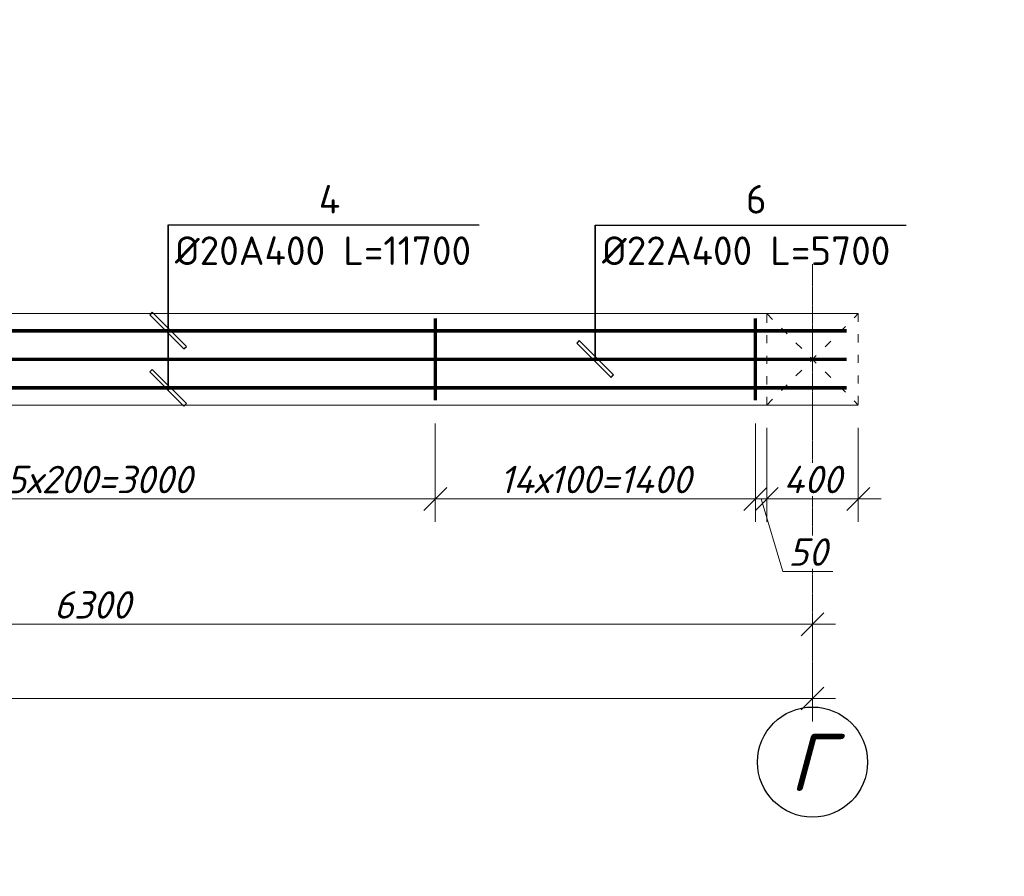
# Model space of a CAD drawing. Header units: millimetres. Extents: x 363306 to 7757304, y 1022887 to 1207196.
# Tile 556 of 656: x 1984223 to 1992836, y 1065381 to 1072873. Entities that reach past the tile are written whole.
import ezdxf

# ---------------------------------------------------------------- set-up
doc = ezdxf.new("R2010")
doc.units = ezdxf.units.MM
doc.linetypes.add('ACAD_ISO03W100', pattern=[30, 12, -18])
doc.linetypes.add('ACAD_ISO04W100', pattern=[30, 24, -3, 0, -3])
doc.layers.add('0 @ 100', color=7, linetype='Continuous')
doc.layers.add('ОС', color=1, linetype='Continuous')
for name, color, linetype, lineweight in [('ACO-текст', 7, 'Continuous', 20), ('PLAN', 250, 'Continuous', 25), ('текст', 7, 'Continuous', 25)]:
    doc.layers.add(name, color=color, linetype=linetype, lineweight=lineweight)
doc.styles.add('iso', font='isocpeur.TTF')
doc.styles.add('Mirazam', font='isocpeui.ttf')
doc.styles.add('PDF ISOCPEUR Italic', font='isocpeui.ttf')
doc.styles.get("Standard").update_dxf_attribs({"font": 'isocpeui.ttf'})
doc.styles.add('ГОСТ 2.304', font='isocpeui.ttf')
doc.dimstyles.new('Санжар', dxfattribs={"dimtxt": 240, "dimasz": 200, "dimexe": 200, "dimexo": 200, "dimgap": 50, "dimtad": 1, "dimdec": 0, "dimtxsty": 'Standard', "dimblk": 'OBLIQUE', "dimcen": 2.5, "dimdle": 200, "dimclrd": 152, "dimclre": 152, "dimclrt": 152, "dimadec": 0, "dimazin": 0, "dimtfac": 1, "dimtdec": 0, "dimtmove": 0, "dimatfit": 3, "dimldrblk": 'OBLIQUE', "dimfxl": 0, "dimlwd": 0, "dimlwe": 0, "dimarcsym": 0})

# ---------------------------------------------------------------- blocks, each defined once
blk = doc.blocks.new('_Oblique')
at = {"color": 0, "linetype": 'ByBlock', "lineweight": -2}
blk.add_line((-0.5, -0.5), (0.5, 0.5), dxfattribs=at)
blk = doc.blocks.new('*D1664')
at = {"lineweight": 0, "transparency": 16777216}
for p, q in [((1978558.6, 1067776.2), (1978558.6, 1067785.3)), ((1978358.6, 1067585.3), (1991358.6, 1067585.3)), ((1991158.6, 1067385.3), (1991158.6, 1067385.3))]:
    blk.add_line(p, q, dxfattribs=at)
at = {"layer": 'Defpoints', "color": 0, "lineweight": 30, "transparency": 16777216}
for p in [(1978558.6, 1067576.2), (1991158.6, 1067585.3), (1991158.6, 1067585.3)]:
    blk.add_point(p, dxfattribs=at)
at = {"lineweight": 0, "transparency": 16777216, "xscale": 200, "yscale": 200, "zscale": 200, "rotation": 180}
blk.add_blockref('_Oblique', (1978558.6, 1067585.3), dxfattribs=at)
at = {"lineweight": 0, "transparency": 16777216, "xscale": 200, "yscale": 200, "zscale": 200}
blk.add_blockref('_Oblique', (1991158.6, 1067585.3), dxfattribs=at)
at = {"lineweight": 0, "transparency": 16777216, "insert": (1984858.6, 1067755.3), "char_height": 240, "attachment_point": 5, "bg_fill": 3, "box_fill_scale": 1.1, "bg_fill_color": 256, "bg_fill_true_color": 13158600, "bg_fill_transparency": 0}
blk.add_mtext('6300', dxfattribs=at)
blk = doc.blocks.new('*D1665')
at = {"lineweight": 0, "transparency": 16777216}
for p, q in [((1959958.6, 1067120.6), (1959958.6, 1066736.4)), ((1991158.6, 1067120.6), (1991158.6, 1066736.4)), ((1959758.6, 1066936.4), (1991358.6, 1066936.4))]:
    blk.add_line(p, q, dxfattribs=at)
at = {"layer": 'Defpoints', "color": 0, "lineweight": 30, "transparency": 16777216}
for p in [(1959958.6, 1067320.6), (1991158.6, 1067320.6), (1991158.6, 1066936.4)]:
    blk.add_point(p, dxfattribs=at)
at = {"lineweight": 0, "transparency": 16777216, "xscale": 200, "yscale": 200, "zscale": 200, "rotation": 180}
blk.add_blockref('_Oblique', (1959958.6, 1066936.4), dxfattribs=at)
at = {"lineweight": 0, "transparency": 16777216, "xscale": 200, "yscale": 200, "zscale": 200}
blk.add_blockref('_Oblique', (1991158.6, 1066936.4), dxfattribs=at)
at = {"lineweight": 0, "transparency": 16777216, "insert": (1975558.6, 1067106.4), "char_height": 240, "attachment_point": 5, "bg_fill": 3, "box_fill_scale": 1.1, "bg_fill_color": 256, "bg_fill_true_color": 13158600, "bg_fill_transparency": 0}
blk.add_mtext('15600', dxfattribs=at)
blk = doc.blocks.new('hdrtgr')
at = {"color": 244, "linetype": 'ACAD_ISO03W100', "lineweight": 0, "ltscale": 6, "true_color": 0x991b1e}
for p, q in [((1545492.3, 1757663.1), (1546292.3, 1758463.1)), ((1545492.3, 1758463.1), (1546292.3, 1757663.1))]:
    blk.add_line(p, q, dxfattribs=at)
blk.add_lwpolyline([(1545492.3, 1758463.1), (1546292.3, 1758463.1), (1546292.3, 1757663.1), (1545492.3, 1757663.1)], close=True, dxfattribs=at)
blk = doc.blocks.new('*D1878')
at = {"lineweight": 0, "transparency": 16777216}
for p, q in [((1981858.6, 1069342.8), (1981858.6, 1068481.8)), ((1987858.6, 1069342.8), (1987858.6, 1068481.8)), ((1981658.6, 1068681.8), (1988058.6, 1068681.8))]:
    blk.add_line(p, q, dxfattribs=at)
at = {"layer": 'Defpoints', "color": 0, "lineweight": 30, "transparency": 16777216}
for p in [(1981858.6, 1069542.8), (1987858.6, 1069542.8), (1987858.6, 1068681.8)]:
    blk.add_point(p, dxfattribs=at)
at = {"lineweight": 0, "transparency": 16777216, "xscale": 200, "yscale": 200, "zscale": 200, "rotation": 180}
blk.add_blockref('_Oblique', (1981858.6, 1068681.8), dxfattribs=at)
at = {"lineweight": 0, "transparency": 16777216, "xscale": 200, "yscale": 200, "zscale": 200}
blk.add_blockref('_Oblique', (1987858.6, 1068681.8), dxfattribs=at)
at = {"lineweight": 0, "transparency": 16777216, "insert": (1984858.6, 1068851.8), "char_height": 240, "attachment_point": 5, "bg_fill": 3, "box_fill_scale": 1.1, "bg_fill_color": 256, "bg_fill_true_color": 13158600, "bg_fill_transparency": 0}
blk.add_mtext('15х200=3000', dxfattribs=at)
blk = doc.blocks.new('*D1879')
at = {"lineweight": 0, "transparency": 16777216}
for p, q in [((1987858.6, 1069342.8), (1987858.6, 1068481.8)), ((1990658.6, 1069342.8), (1990658.6, 1068481.8)), ((1987658.6, 1068681.8), (1990858.6, 1068681.8))]:
    blk.add_line(p, q, dxfattribs=at)
at = {"layer": 'Defpoints', "color": 0, "lineweight": 30, "transparency": 16777216}
for p in [(1987858.6, 1069542.8), (1990658.6, 1069542.8), (1990658.6, 1068681.8)]:
    blk.add_point(p, dxfattribs=at)
at = {"lineweight": 0, "transparency": 16777216, "xscale": 200, "yscale": 200, "zscale": 200, "rotation": 180}
blk.add_blockref('_Oblique', (1987858.6, 1068681.8), dxfattribs=at)
at = {"lineweight": 0, "transparency": 16777216, "xscale": 200, "yscale": 200, "zscale": 200}
blk.add_blockref('_Oblique', (1990658.6, 1068681.8), dxfattribs=at)
at = {"lineweight": 0, "transparency": 16777216, "insert": (1989258.6, 1068851.8), "char_height": 240, "attachment_point": 5, "bg_fill": 3, "box_fill_scale": 1.1, "bg_fill_color": 256, "bg_fill_true_color": 13158600, "bg_fill_transparency": 0}
blk.add_mtext('14х100=1400', dxfattribs=at)
blk = doc.blocks.new('*D1880')
at = {"lineweight": 0, "transparency": 16777216}
for p, q in [((1990658.6, 1069342.8), (1990658.6, 1068481.8)), ((1990758.6, 1069302.8), (1990758.6, 1068481.8)), ((1990658.6, 1068681.8), (1990458.6, 1068681.8)), ((1990658.6, 1068681.8), (1990758.6, 1068681.8)), ((1990658.6, 1068681.8), (1990758.6, 1068681.8)), ((1990708.6, 1068681.8), (1990899.1, 1068046.8)), ((1990758.6, 1068681.8), (1990958.6, 1068681.8)), ((1990899.1, 1068046.8), (1991335, 1068046.8))]:
    blk.add_line(p, q, dxfattribs=at)
at = {"layer": 'Defpoints', "color": 0, "lineweight": 30, "transparency": 16777216}
for p in [(1990658.6, 1069542.8), (1990758.6, 1069502.8), (1990758.6, 1068681.8)]:
    blk.add_point(p, dxfattribs=at)
at = {"lineweight": 0, "transparency": 16777216, "xscale": 200, "yscale": 200, "zscale": 200}
blk.add_blockref('_Oblique', (1990658.6, 1068681.8), dxfattribs=at)
at = {"lineweight": 0, "transparency": 16777216, "xscale": 200, "yscale": 200, "zscale": 200, "rotation": 180}
blk.add_blockref('_Oblique', (1990758.6, 1068681.8), dxfattribs=at)
at = {"lineweight": 0, "transparency": 16777216, "insert": (1991117, 1068216.8), "char_height": 240, "attachment_point": 5, "bg_fill": 3, "box_fill_scale": 1.1, "bg_fill_color": 256, "bg_fill_true_color": 13158600, "bg_fill_transparency": 0}
blk.add_mtext('50', dxfattribs=at)
blk = doc.blocks.new('*D1874')
at = {"lineweight": 0, "transparency": 16777216}
for p, q in [((1990758.6, 1069302.8), (1990758.6, 1068481.8)), ((1991558.6, 1069302.8), (1991558.6, 1068481.8)), ((1990558.6, 1068681.8), (1991758.6, 1068681.8))]:
    blk.add_line(p, q, dxfattribs=at)
at = {"layer": 'Defpoints', "color": 0, "lineweight": 30, "transparency": 16777216}
for p in [(1990758.6, 1069502.8), (1991558.6, 1069502.8), (1991558.6, 1068681.8)]:
    blk.add_point(p, dxfattribs=at)
at = {"lineweight": 0, "transparency": 16777216, "xscale": 200, "yscale": 200, "zscale": 200, "rotation": 180}
blk.add_blockref('_Oblique', (1990758.6, 1068681.8), dxfattribs=at)
at = {"lineweight": 0, "transparency": 16777216, "xscale": 200, "yscale": 200, "zscale": 200}
blk.add_blockref('_Oblique', (1991558.6, 1068681.8), dxfattribs=at)
at = {"lineweight": 0, "transparency": 16777216, "insert": (1991158.6, 1068851.8), "char_height": 240, "attachment_point": 5, "bg_fill": 3, "box_fill_scale": 1.1, "bg_fill_color": 256, "bg_fill_true_color": 13158600, "bg_fill_transparency": 0}
blk.add_mtext('400', dxfattribs=at)

msp = doc.modelspace()

# ---------------------------------------------------------------- linework, layer by layer
at = {"lineweight": 25, "ltscale": 100}
for points in [[(1985520.868, 1070132.029), (1985520.869, 1071078.043)], [(1985520.868, 1069632.029), (1985520.869, 1071078.043)], [(1985520.869, 1071078.043), (1985520.868, 1069632.029)], [(1985520.869, 1071078.043), (1988242.886, 1071078.043)], [(1989256.828, 1070131.615), (1989256.828, 1071077.63)], [(1989256.828, 1069882.856), (1989256.828, 1071077.63)], [(1989256.828, 1071077.63), (1991978.846, 1071077.63)], [(1989256.828, 1071077.63), (1989256.828, 1069882.856)]]:
    msp.add_lwpolyline(points, dxfattribs=at)
at = {"color": 18, "lineweight": 0, "true_color": 0x000000}
msp.add_lwpolyline([(1991558.64, 1069502.828), (1959558.64, 1069502.828), (1959558.64, 1070302.828), (1991558.64, 1070302.828)], dxfattribs=at)
at = {"lineweight": 25, "ltscale": 100}
for points in [[(1985381.474, 1070314.401), (1985360.261, 1070293.188), (1985660.261, 1069993.188), (1985681.474, 1070014.401)], [(1989117.434, 1070066.056), (1989096.221, 1070044.843), (1989396.221, 1069744.843), (1989417.434, 1069766.056)]]:
    msp.add_lwpolyline(points, close=True, dxfattribs=at)
at = {"color": 1, "ltscale": 50, "const_width": 30}
for points in [[(1987858.64, 1070262.828), (1987858.64, 1069542.828)], [(1990658.64, 1070262.828), (1990658.64, 1069542.828)]]:
    msp.add_lwpolyline(points, dxfattribs=at)
at = {"color": 164, "ltscale": 50, "const_width": 30}
msp.add_lwpolyline([(1991458.64, 1070152.414), (1971029.6, 1070152.414), (1970869.6, 1070204.828), (1968874.942, 1070204.828)], dxfattribs=at)
at = {"color": 32, "ltscale": 50, "const_width": 30}
msp.add_lwpolyline([(1980642.337, 1069903.656), (1991458.64, 1069903.656)], dxfattribs=at)
msp.add_circle((1991158.64, 1066380.39), 481.636)
at = {"layer": 'ОС', "color": 251, "linetype": 'ACAD_ISO04W100', "lineweight": 13, "ltscale": 0.5, "true_color": 0x636466}
msp.add_line((1991158.64, 1070734.45), (1991158.64, 1066862.026), dxfattribs=at)

# ---------------------------------------------------------------- block references
at = {"color": 18, "lineweight": 0, "true_color": 0x000000}
msp.add_blockref('hdrtgr', (445266.342, -688160.298), dxfattribs=at)

# ---------------------------------------------------------------- texts
at = {"lineweight": 25, "ltscale": 100, "char_height": 250, "attachment_point": 1}
for s, insert, width in [('{\\fISOCPEUR|b0|i0|c204|p34;4}', (1986839.633, 1071428.043), 225), ('{\\fISOCPEUR|b0|i0|c204|p34;6}', (1990575.593, 1071427.63), 225), ('{\\fISOCPEUR|b0|i0|c204|p34;Ø20А400 L=11700}', (1985581.11, 1070978.043), 2675), ('{\\fISOCPEUR|b0|i0|c204|p34;Ø22А400 L=5700}', (1989317.07, 1070977.63), 2675)]:
    msp.add_mtext(s, dxfattribs=dict(at, insert=insert, width=width))
at = {"color": 0, "lineweight": -2, "ltscale": 5, "insert": (1348958.4, 1070865.149), "char_height": 300, "width": 17773.54363, "attachment_point": 1, "style": 'iso'}
msp.add_mtext('\\pi7162.827;{\\fISOCPEUR|b0|i1|c204|p34;Примечание:\\P\\pi0;1. \\C256;Данный лист читать совместно с листами\\C0; КP- \\P2. Горизонтальные сетки СГ-1, СГ-2, СГ-3  устраиваются по длине в стенах и в перегородках, через каждый 600 мм расстояние по высоте.\\P\\C256;3. Стены  выполнить из газоблока изготавливается автоклавным методом D600/\\PКладку выполнить с применением однорядной перевязки\\P5.Контроль качества материалов и работ выполнять согласно указаниям \\PКМК 2.01.03-19, КМК 3.03.01-98 и ППР.\\P6. Все внутренние дверные отверстие монтажировать на отм. +2,100.\\P7. Прочность клеевого состава или раствора должна обеспечить величину нормального сцепления не менее 1,2 кгс/см².}', dxfattribs=at)
at = {"lineweight": 9, "insert": (1518532.505, 1069217.147), "char_height": 400, "width": 6013.58539, "attachment_point": 1, "style": 'iso'}
msp.add_mtext('\\pi1171.712;Крепежный \\P\\pi762.472;элемент КЭ-1', dxfattribs=at)
at = {"color": 18, "lineweight": 0, "true_color": 0x000000, "char_height": 500, "width": 3831.09957, "attachment_point": 1}
for insert in [(1476781.134, 1068764.531), (1566781.134, 1068764.531), (1524311.407, 1067486.642)]:
    msp.add_mtext('\\pi1064.9816;2 - 2', dxfattribs=dict(at, insert=insert))
at = {"layer": '0 @ 100', "color": 7, "insert": (761996.908, 1075986.433), "char_height": 318.940213, "width": 19697.5359, "attachment_point": 4, "style": 'ГОСТ 2.304'}
msp.add_mtext('\\pi5457.36288;{\\fISOCPEUR|b1|i1|c204|p34;Характеристика участка строительства:\\P\\pi0;\\P}Расчетная зимняя температура воздух 15 °С.\\PСкоростной напор ветра   - 38кг/м2.\\PВес снегового покрова    - 50кг/м2.\\PКлассификация зданий по функциональной пожарной опасности - Ф 4.1 \\PКоэффициент надежности по назначению - 0.95\\P\\P^IПроектом разработано подъёмник для мало мобильных граждан населения грузоподъемностью 250 кг. скоростью 0,25 см/с. Двери шахт подъёмника противопожарные с пределом огнестойкости El 30. Подъёмники оборудованы кабинами габаритами 1500х1500 мм, ширина дверей кабины обеспечивает проезд инвалидной коляски. Для экстренных случаев подъёмник оснащен дополнительным аккумулятором и механическим спуском для безопасного спуска пассажира в нулевую отметку. Так же в дверях подъёмника установлены замки датчики которые открываются с ключевыми картами, чтобы открыть двери подъёмника.\\P^IС внешней и внутренней стороны наружных стен предусмотрено обшивка из аквапанелей толщиной 12,5мм с утеплением из минераловатной ваты на кварцевой основе, А =0,040 Вт/мС, толщиной 100мм. (по теплотехническому расчету). Наружная отделка из органическое стекло.\\P^IПодрядчик обязан предоставить заказчику сертификаты соответствия и пожарной безопасности на фасадную систему и все применяемые в данной системе материалы и изделия.\\PКонструкции, изделия и материалы применены по действующим стандартам, ТУ, сертификатам. На путях эвакуации используются отделочные материалы, соответствующие требованиям п. 5.25 ШНК 2.01.02-04.\\PОтделка стен с внутренней стороны окраска водоэмульсионными красками светлых тонов. Во внутренней и наружной отделке использованы современные отделочные материалы используемые на территории Республики Узбекистан.\\P^IКрыша - скатная из металлических профилированных листов с полимерными покрытиями с обеих сторон толщ.0,55мм по металлическим конструкциям.\\P^IПо периметру наружных стен устраивается бетонная отмостка. Бетон кл.В 7,5 шириной 1000 мм, толщиной 50 мм по гравийному основанию толщиной 100 мм -150 мм.\\P^IВсе строительно-монтажные работы вести согласно указаний соответствующих строительных норм и проекта производства работ (П.П.Р.) на основании ШНК 3.01.01 - 03 и КМК 3.01.02 - 00.', dxfattribs=at)
at = {"layer": 'ACO-текст', "insert": (1801865.257, 1065997.497), "char_height": 250, "width": 11316.8653, "attachment_point": 1, "style": 'PDF ISOCPEUR Italic'}
msp.add_mtext('\\pi-600,l900,t900;{\\H1.1429x;\\C0;Примечание:}\\P1.^IДанный лист читать совместно с листами КP-\\P2.^IСоединения пересечений стержней арматуры выполнять вязаными стальной  отожженной проволокой d=0.8-1.0мм.\\P3.^IСтыки арматуры должны иметь длину перепуска  L=1000мм для d=20А400, L=1100мм для d=22А400. \\P4.^IСтыки стержней внахлестку должны располагаться вразбежку. При этом площадь сечения рабочих стержней, стыкуемых в одном месте, должна быть не более 50% общей плошади сечения арматуры. \\P5.^IУказания по выполнению арматурных, опалубочных, бетонных работ, допуски при установке арматуры и опалубки, устройству рабочих швов, уходу за бетоном см. КМК 3.03.01-98.', dxfattribs=at)
at = {"layer": 'PLAN', "lineweight": 30, "insert": (1991330.607, 1066628.166), "char_height": 500, "width": 677.31482, "attachment_point": 3}
msp.add_mtext('Г', dxfattribs=at)

# ---------------------------------------------------------------- next in the draw order: dimensions: what is measured, and where the dimension line sits
at = {"color": 18, "lineweight": 0, "true_color": 0x000000}
dim = msp.add_linear_dim(base=(1987858.64, 1068681.821), p1=(1981858.64, 1069542.828), p2=(1987858.64, 1069542.828), text='15х200=3000', dimstyle='Санжар', override={"dimlfac": 0.5, "dimclrd": 256, "dimclre": 256, "dimclrt": 256, "dimtmove": 1, "dimfxl": 0.18, "dimtfill": 1, "dimarcsym": 2}, dxfattribs=at)
dim.commit()
dim.dimension.update_dxf_attribs({"geometry": '*D1878', "text_midpoint": (1984858.64, 1068851.821)})
for base, p1, p2, picture, middle in [((1991158.64, 1067585.334), (1978558.64, 1067576.184), (1991158.64, 1067585.334), '*D1664', (1984858.64, 1067755.334)), ((1991158.64, 1066936.43), (1959958.64, 1067320.56), (1991158.64, 1067320.56), '*D1665', (1975558.64, 1067106.43))]:
    dim = msp.add_linear_dim(base=base, p1=p1, p2=p2, dimstyle='Санжар', override={"dimlfac": 0.5, "dimclrd": 256, "dimclre": 256, "dimclrt": 256, "dimtmove": 1, "dimfxl": 2, "dimtfill": 1, "dimarcsym": 2}, dxfattribs=at)
    dim.commit()
    dim.dimension.update_dxf_attribs({"geometry": picture, "text_midpoint": middle})

# ---------------------------------------------------------------- next in the draw order: linework, layer by layer
at = {"lineweight": 25, "ltscale": 100}
msp.add_lwpolyline([(1985381.474, 1069815.229), (1985360.261, 1069794.015), (1985660.261, 1069494.015), (1985681.474, 1069515.228)], close=True, dxfattribs=at)

# ---------------------------------------------------------------- next in the draw order: texts
at = {"layer": 'текст', "insert": (1922738.935, 1068026.203), "char_height": 187.5, "width": 6355.4142, "attachment_point": 1, "line_spacing_factor": 0.940672, "style": 'Mirazam'}
msp.add_mtext('\\pi630.05085;{\\LФрагмент сопряжения колонны с ригелем\\P\\pi2353.27528;}(вид в плане)', dxfattribs=at)

# ---------------------------------------------------------------- next in the draw order: dimensions: what is measured, and where the dimension line sits
at = {"color": 18, "lineweight": 0, "true_color": 0x000000}
dim = msp.add_linear_dim(base=(1990658.64, 1068681.821), p1=(1987858.64, 1069542.828), p2=(1990658.64, 1069542.828), text='14х100=1400', dimstyle='Санжар', override={"dimlfac": 0.5, "dimclrd": 256, "dimclre": 256, "dimclrt": 256, "dimtmove": 1, "dimfxl": 0.18, "dimtfill": 1, "dimarcsym": 2}, dxfattribs=at)
dim.commit()
dim.dimension.update_dxf_attribs({"geometry": '*D1879', "text_midpoint": (1989258.64, 1068851.821)})

# ---------------------------------------------------------------- next in the draw order: dimensions: what is measured, and where the dimension line sits
dim = msp.add_linear_dim(base=(1990758.64, 1068681.821), p1=(1990658.64, 1069542.828), p2=(1990758.64, 1069502.828), dimstyle='Санжар', override={"dimlfac": 0.5, "dimclrd": 256, "dimclre": 256, "dimclrt": 256, "dimtmove": 1, "dimfxl": 0.18, "dimtfill": 1, "dimarcsym": 2}, dxfattribs=at)
dim.commit()
dim.dimension.update_dxf_attribs({"geometry": '*D1880', "text_midpoint": (1990949.14, 1068216.821)})

# ---------------------------------------------------------------- next in the draw order: linework, layer by layer
at = {"color": 164, "ltscale": 50, "const_width": 30}
msp.add_lwpolyline([(1991458.64, 1069653.242), (1971029.6, 1069653.242), (1970869.6, 1069600.828), (1968874.942, 1069600.828)], dxfattribs=at)

# ---------------------------------------------------------------- next in the draw order: dimensions: what is measured, and where the dimension line sits
at = {"color": 18, "lineweight": 0, "true_color": 0x000000}
dim = msp.add_linear_dim(base=(1991558.64, 1068681.821), p1=(1990758.64, 1069502.828), p2=(1991558.64, 1069502.828), dimstyle='Санжар', override={"dimlfac": 0.5, "dimclrd": 256, "dimclre": 256, "dimclrt": 256, "dimtmove": 1, "dimfxl": 0.18, "dimtfill": 1, "dimarcsym": 2}, dxfattribs=at)
dim.commit()
dim.dimension.update_dxf_attribs({"geometry": '*D1874', "text_midpoint": (1991158.64, 1068851.821)})

doc.saveas('drawing.dxf')
